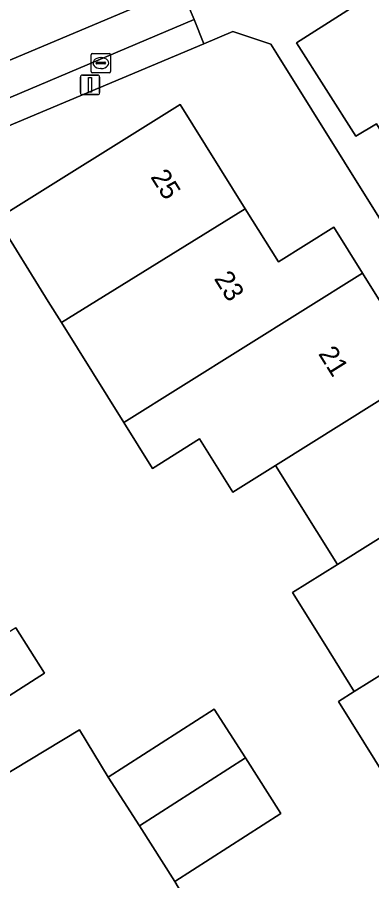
# Model space of a CAD drawing. Extents: x 157767 to 159172, y 387839 to 389425.
# Drawn here: x 158842.93 to 158861.16, y 388142.97 to 388187.33 of the extents above; entities that cross this region are included whole.
import ezdxf

# ---------------------------------------------------------------- set-up
doc = ezdxf.new("R2010")
doc.units = 0
for name, color, linetype in [('IMGEO_Brandkraan', 7, 'Continuous'), ('IMGEO_Erf', 7, 'Continuous'), ('IMGEO_Lichtmast', 7, 'Continuous'), ('IMGEO_Pand', 7, 'Continuous'), ('IMGEO_Pand_nummerreeks', 7, 'Continuous'), ('IMGEO_Parkeervlak_open', 7, 'Continuous'), ('IMGEO_Rijbaan_lokaal_open', 7, 'Continuous'), ('IMGEO_Voetpad_open', 7, 'Continuous')]:
    doc.layers.add(name, color=color, linetype=linetype)

msp = doc.modelspace()

# ---------------------------------------------------------------- linework, layer by layer
at = {"layer": 'IMGEO_Brandkraan'}
for p, q in [((158846.731, 388184.552), (158846.731, 388185.404)), ((158846.806, 388185.478), (158847.658, 388185.478)), ((158847.732, 388185.404), (158847.732, 388184.552)), ((158846.99, 388184.972), (158846.99, 388184.984)), ((158847.428, 388184.935), (158847.03, 388184.935)), ((158847.033, 388185.021), (158847.431, 388185.021)), ((158847.219, 388185.258), (158847.244, 388185.258)), ((158847.474, 388184.984), (158847.474, 388184.972)), ((158847.658, 388184.478), (158846.806, 388184.478)), ((158847.242, 388184.698), (158847.217, 388184.698))]:
    msp.add_line(p, q, dxfattribs=at)
for points in [[(158846.731, 388184.552), (158846.731, 388185.404)], [(158846.806, 388185.478), (158847.658, 388185.478)], [(158847.732, 388185.404), (158847.732, 388184.552)], [(158847.658, 388184.478), (158846.806, 388184.478)]]:
    msp.add_lwpolyline(points, dxfattribs=at)
for centre, radius, start, end in [((158846.808, 388185.402), 0.0765, 91.552, 178.448), ((158846.808, 388185.402), 0.0765, 91.552, 178.448), ((158847.656, 388185.402), 0.0765, 1.552, 88.448), ((158847.656, 388185.402), 0.0765, 1.552, 88.448), ((158847.03, 388184.981), 0.0403, 85.8775, 175.7526), ((158847.027, 388184.971), 0.0366, 178.938, 274.7102), ((158847.431, 388184.978), 0.043, 264.8664, 352.4533), ((158847.435, 388184.983), 0.0386, 1.7309, 96.639), ((158846.808, 388184.554), 0.0765, 181.552, 268.448), ((158846.808, 388184.554), 0.0765, 181.552, 268.448), ((158847.656, 388184.554), 0.0765, 271.552, 358.448), ((158847.656, 388184.554), 0.0765, 271.552, 358.448)]:
    msp.add_arc(centre, radius, start, end, dxfattribs=at)
for centre, major_axis, ratio, start_param, end_param in [((158847.218, 388184.978), (-0.387, 0.002), 0.722429, 4.712389, 7.853982), ((158847.243, 388184.978), (-0.39, 0.002), 0.717154, 1.570796, 4.712389)]:
    msp.add_ellipse(centre, major_axis=major_axis, ratio=ratio, start_param=start_param, end_param=end_param, dxfattribs=at)
at = {"layer": 'IMGEO_Erf'}
for points in [[(158899.188, 388112.326), (158885.534, 388145.037), (158882.366, 388143.71), (158856.305, 388185.398), (158855.965, 388185.942), (158854.016, 388186.593), (158852.533, 388185.971), (158829.479, 388176.293)], [(158862.62, 388147.091), (158859.44, 388152.179), (158860.261, 388152.692), (158858.744, 388155.12), (158857.081, 388157.781), (158859.391, 388159.224), (158856.212, 388164.312), (158854.011, 388162.937), (158852.304, 388165.669), (158849.882, 388164.156), (158848.411, 388166.513), (158845.206, 388171.646), (158844.528, 388172.732), (158841.878, 388176.972), (158851.3, 388182.857), (158854.654, 388177.489), (158856.357, 388174.762), (158859.211, 388176.545), (158860.686, 388174.183), (158862.878, 388170.674)], [(158842.858, 388155.968), (158844.341, 388153.641), (158840.069, 388150.92)], [(158841.823, 388148.142), (158846.14, 388150.729), (158847.606, 388148.301), (158853.053, 388151.791), (158854.661, 388149.282), (158856.486, 388146.432), (158851.039, 388142.942), (158852.373, 388140.65), (158850.79, 388139.7), (158854.019, 388134.481), (158857.401, 388129.016), (158860.256, 388130.881), (158861.382, 388127.972), (158865.997, 388129.887), (158867.09, 388127.253), (158868.091, 388124.84), (158863.476, 388122.926), (158866.102, 388116.773), (158870.751, 388118.668), (158871.758, 388116.198), (158872.757, 388113.746), (158868.108, 388111.852), (158869.537, 388108.718)]]:
    msp.add_lwpolyline(points, dxfattribs=at)
at = {"layer": 'IMGEO_Lichtmast'}
for p, q in [((158846.179, 388183.459), (158846.179, 388184.259)), ((158846.179, 388184.259), (158846.179, 388183.459)), ((158846.279, 388184.359), (158847.069, 388184.359)), ((158847.069, 388184.359), (158846.279, 388184.359)), ((158847.169, 388184.259), (158847.169, 388183.459)), ((158847.169, 388183.459), (158847.169, 388184.259)), ((158847.069, 388183.359), (158846.279, 388183.359)), ((158846.279, 388183.359), (158847.069, 388183.359))]:
    msp.add_line(p, q, dxfattribs=at)
msp.add_lwpolyline([(158846.599, 388184.234), (158846.749, 388184.234), (158846.749, 388183.484), (158846.599, 388183.484), (158846.599, 388184.234)], dxfattribs=at)
for centre, start, end in [((158846.279, 388184.259), 90, 180), ((158846.279, 388184.259), 90, 180), ((158847.069, 388184.259), 0, 90), ((158847.069, 388184.259), 360, 90), ((158846.279, 388183.459), 180, 270), ((158846.279, 388183.459), 180, 270), ((158847.069, 388183.459), 270, 0), ((158847.069, 388183.459), 270, 0)]:
    msp.add_arc(centre, 0.1, start, end, dxfattribs=at)
at = {"layer": 'IMGEO_Pand'}
for points in [[(158854.654, 388177.489), (158851.3, 388182.857), (158841.878, 388176.972), (158844.528, 388172.732), (158845.206, 388171.646)], [(158854.654, 388177.489), (158845.206, 388171.646), (158848.411, 388166.513), (158860.686, 388174.183), (158859.211, 388176.545), (158856.357, 388174.762)], [(158860.686, 388174.183), (158848.411, 388166.513), (158849.882, 388164.156), (158852.304, 388165.669), (158854.011, 388162.937), (158856.212, 388164.312), (158863.133, 388168.637), (158862.146, 388170.217), (158862.878, 388170.674)], [(158866.312, 388163.548), (158863.133, 388168.637), (158856.212, 388164.312), (158859.391, 388159.224)], [(158869.491, 388158.459), (158866.312, 388163.548), (158859.391, 388159.224), (158857.081, 388157.781), (158858.744, 388155.12), (158860.261, 388152.692), (158862.57, 388154.135)], [(158869.491, 388158.459), (158862.57, 388154.135), (158860.261, 388152.692), (158859.44, 388152.179), (158862.62, 388147.091), (158865.749, 388149.046), (158872.67, 388153.37)], [(158838.563, 388153.284), (158840.069, 388150.92), (158844.341, 388153.641), (158842.858, 388155.968)], [(158849.214, 388145.79), (158854.661, 388149.282), (158853.053, 388151.791), (158847.606, 388148.301)], [(158849.214, 388145.79), (158851.039, 388142.942), (158856.486, 388146.432), (158854.661, 388149.282)]]:
    msp.add_lwpolyline(points, close=True, dxfattribs=at)
at = {"layer": 'IMGEO_Parkeervlak_open'}
msp.add_lwpolyline([(158839.101, 388181.762), (158852.035, 388187.211), (158851.348, 388188.842), (158838.415, 388183.394), (158834.213, 388181.495), (158831.703, 388180.241), (158825.065, 388176.779), (158825.915, 388175.227), (158833.042, 388178.928)], dxfattribs=at)
at = {"layer": 'IMGEO_Rijbaan_lokaal_open'}
msp.add_lwpolyline([(158888.314, 388209.111), (158886.381, 388213.739), (158885.297, 388213.284), (158881.115, 388211.539), (158871.981, 388207.684), (158854.654, 388200.372), (158847.98, 388197.555), (158847.734, 388197.451), (158845.183, 388191.726), (158834.329, 388187.105), (158832.267, 388186.117), (158834.213, 388181.495), (158838.415, 388183.394), (158851.348, 388188.842), (158854.028, 388189.971), (158857.077, 388196.056)], close=True, dxfattribs=at)
for points in [[(158861.892, 388188.966), (158857.294, 388186.021), (158860.341, 388181.222), (158861.401, 388181.861), (158877.452, 388155.986), (158878.702, 388156.794)], [(158841.908, 388134.171), (158845.398, 388136.363), (158848.095, 388138.032), (158850.79, 388139.7), (158852.373, 388140.65), (158851.039, 388142.942), (158849.214, 388145.79), (158847.606, 388148.301), (158846.14, 388150.729), (158841.823, 388148.142)]]:
    msp.add_lwpolyline(points, dxfattribs=at)
at = {"layer": 'IMGEO_Voetpad_open'}
for points in [[(158878.702, 388156.794), (158877.452, 388155.986), (158861.401, 388181.861), (158860.341, 388181.222), (158857.294, 388186.021), (158861.892, 388188.966)], [(158851.348, 388188.842), (158852.035, 388187.211), (158852.533, 388185.971), (158854.016, 388186.593), (158855.965, 388185.942), (158856.305, 388185.398), (158882.366, 388143.71), (158885.534, 388145.037), (158899.188, 388112.326), (158900.257, 388112.735), (158896.022, 388123.072), (158896.832, 388123.441), (158892.048, 388134.789), (158891.198, 388134.449), (158886.614, 388145.566), (158887.563, 388145.935), (158883.619, 388155.202)], [(158820.614, 388170.682), (158825.601, 388173.907), (158829.479, 388176.293), (158852.533, 388185.971), (158852.035, 388187.211), (158839.101, 388181.762)]]:
    msp.add_lwpolyline(points, dxfattribs=at)

# ---------------------------------------------------------------- texts
at = {"layer": 'IMGEO_Pand_nummerreeks'}
for s, rotation, p in [('25', 301.9933, (158849.757, 388179.135)), ('23', 301.9933, (158853.024, 388173.907)), ('21', 301.9922, (158858.384, 388170.048))]:
    msp.add_text(s, height=1, rotation=rotation, dxfattribs=at).set_placement(p)

doc.saveas('drawing.dxf')
